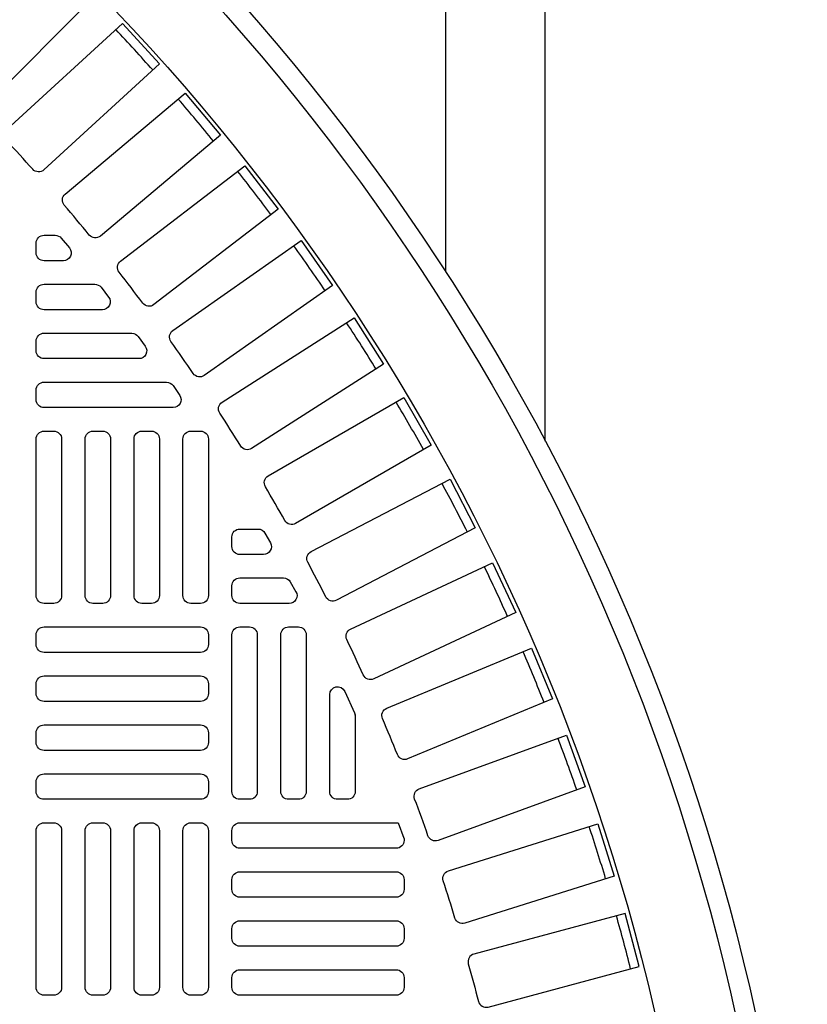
# Model space of a CAD drawing. Extents: x -169 to 2224, y 0 to 2796.
# Tile 523 of 530: x 1890.49 to 1898.41, y 1483.97 to 1493.86. Entities that reach past the tile are written whole.
import ezdxf

# ---------------------------------------------------------------- set-up
doc = ezdxf.new("R2010")
doc.units = 0
doc.header["$MEASUREMENT"] = 0
for name, color, linetype in [('TANK-MANHOLE-COVER-40', 2, 'CONTINUOUS'), ('TANK-MANHOLE-COVER-HATCH-40', 252, 'CONTINUOUS'), ('TANK-SLOPE', 3, 'CONTINUOUS'), ('TANK-UST-RIB', 7, 'CONTINUOUS')]:
    doc.layers.add(name, color=color, linetype=linetype)

msp = doc.modelspace()

# ---------------------------------------------------------------- linework, layer by layer
at = {"layer": 'TANK-MANHOLE-COVER-40', "color": 4, "linetype": 'Continuous'}
msp.add_circle((1875.77234, 1479.01916), 22.63902, dxfattribs=at)
at = {"layer": 'TANK-MANHOLE-COVER-40', "color": 1, "linetype": 'Continuous'}
msp.add_circle((1875.77234, 1479.01916), 22.44094, dxfattribs=at)
at = {"layer": 'TANK-MANHOLE-COVER-40', "color": 2, "linetype": 'Continuous'}
msp.add_circle((1875.77234, 1479.01916), 21.65354, dxfattribs=at)
at = {"layer": 'TANK-MANHOLE-COVER-HATCH-40', "linetype": 'Continuous'}
msp.add_line((1894.35502, 1485.63251), (1894.29916, 1485.78741), dxfattribs=at)
for points in [[(1890.0246, 1492.99413, 0.0049117), (1889.74731, 1493.27142, -0.4170937), (1889.74676, 1493.38332), (1890.86099, 1494.49756), (1891.25074, 1494.10782), (1890.1365, 1492.99358, -0.4170937), (1890.0246, 1492.99413)], [(1891.18837, 1491.69878, 0.0049117), (1890.93629, 1491.99919, -0.4170937), (1890.9455, 1492.11071), (1892.15261, 1493.1236), (1892.5069, 1492.70137), (1891.29979, 1491.68848, -0.4170937), (1891.18837, 1491.69878)], [(1892.23481, 1490.30694, 0.0049117), (1892.00988, 1490.62817, -0.4170937), (1892.02876, 1490.73847), (1893.31956, 1491.64229), (1893.6357, 1491.19079), (1892.34491, 1490.28696, -0.4170937), (1892.23481, 1490.30694)], [(1892.7115, 1489.57811, 0.0049117), (1892.5008, 1489.90885, -0.4170937), (1892.52448, 1490.01822), (1893.85347, 1490.86488), (1894.14962, 1490.40002), (1892.82063, 1489.55335, -0.4170937), (1892.7115, 1489.57811)], [(1893.15596, 1488.82919, 0.0049117), (1892.95988, 1489.1688, -0.4170937), (1892.98831, 1489.27703), (1894.35297, 1490.06491), (1894.62856, 1489.58758), (1893.2639, 1488.79969, -0.4170937), (1893.15596, 1488.82919)], [(1893.56732, 1488.06159, 0.0049117), (1893.38624, 1488.40943, -0.4170937), (1893.41937, 1488.51632), (1894.81709, 1489.24393), (1895.0716, 1488.75502), (1893.67387, 1488.02741, -0.4170937), (1893.56732, 1488.06159)], [(1893.94481, 1487.27677, 0.0049117), (1893.77907, 1487.63219, -0.4170937), (1893.81683, 1487.73752), (1895.24496, 1488.40347), (1895.4779, 1487.90393), (1894.04977, 1487.23798, -0.4170937), (1893.94481, 1487.27677)], [(1894.2877, 1486.47624, 0.0049117), (1894.13763, 1486.83854, -0.4170937), (1894.17994, 1486.94214), (1895.63577, 1487.54516), (1895.84669, 1487.03593), (1894.39087, 1486.43291, -0.4170937), (1894.2877, 1486.47624)], [(1893.86289, 1486.87946), (1893.86289, 1486.10577), (1893.86289, 1486.10577, -0.4142136), (1893.78415, 1486.02703), (1893.68572, 1486.02703), (1893.68572, 1486.02703, -0.4142136), (1893.60698, 1486.10577), (1893.60698, 1487.07957, -0.8070056), (1893.75744, 1487.11208), (1893.85587, 1486.89495, -0.1068034), (1893.86289, 1486.86244)], [(1894.59535, 1485.66152, 0.0049117), (1894.46123, 1486.03002, -0.4170937), (1894.50802, 1486.13167), (1895.98876, 1486.67061), (1896.17727, 1486.15267), (1894.69654, 1485.61373, -0.4170937), (1894.59535, 1485.66152)], [(1894.35502, 1485.63251), (1894.35502, 1485.61365, -0.4142136), (1894.27628, 1485.53491), (1892.70147, 1485.53491, -0.4142136), (1892.62273, 1485.61365), (1892.62273, 1485.71207, -0.4142136), (1892.70147, 1485.79081), (1894.27628, 1485.79081, -0.07385), (1894.29916, 1485.78741, -0.07385)], [(1894.86717, 1484.83414, 0.0049117), (1894.74925, 1485.20815, -0.4170937), (1894.80043, 1485.30766), (1896.30327, 1485.7815), (1896.46901, 1485.25583), (1894.96617, 1484.78199, -0.4170937), (1894.86717, 1484.83414)], [(1895.10264, 1483.99571, 0.4170937), (1895.19928, 1483.93928), (1896.72135, 1484.34712), (1896.5787, 1484.87952), (1895.05662, 1484.47168, 0.4170937), (1895.00115, 1484.3745, -0.0049117), (1895.10264, 1483.99571)]]:
    msp.add_lwpolyline(points, format="xyb", dxfattribs=at)
for points in [[(1890.36001, 1492.76009), (1891.52179, 1493.82467), (1891.89416, 1493.4183), (1890.73239, 1492.35372, -0.4170937), (1890.62062, 1492.35915, 0.0049117), (1890.35568, 1492.64828, -0.4170937)], [(1891.72714, 1491.01378, 0.0049195), (1891.48804, 1491.32539, -0.4170937), (1891.5021, 1491.43641), (1892.75225, 1492.39568), (1893.08778, 1491.95839), (1891.83715, 1490.99875, -0.4171028)], [(1890.65423, 1491.51916), (1890.65423, 1491.61758), (1890.65423, 1491.61758, -0.4142136), (1890.73297, 1491.69632), (1890.8462, 1491.69632, -0.2239262), (1890.90694, 1491.66768), (1890.98811, 1491.56926, -0.6340855), (1890.92737, 1491.44042), (1890.73297, 1491.44042), (1890.73297, 1491.44042, -0.4142136)], [(1890.73297, 1491.2042), (1891.24421, 1491.2042, -0.2323236), (1891.30653, 1491.17359), (1891.38256, 1491.07517, -0.6229503), (1891.32024, 1490.94829), (1890.73297, 1490.94829), (1890.73297, 1490.94829, -0.4142136), (1890.65423, 1491.02703), (1890.65423, 1491.12546), (1890.65423, 1491.12546, -0.4142136)], [(1890.73297, 1490.71207), (1891.61697, 1490.71207, -0.2405488), (1891.68075, 1490.6795), (1891.752, 1490.58108, -0.6121896), (1891.68821, 1490.45617), (1890.73297, 1490.45617), (1890.73297, 1490.45617, -0.4142136), (1890.65423, 1490.53491), (1890.65423, 1490.63333), (1890.65423, 1490.63333, -0.4142136)], [(1890.73297, 1490.21995), (1891.9662, 1490.21995, -0.2486223), (1892.03137, 1490.18541), (1892.09814, 1490.08699, -0.6017654), (1892.03297, 1489.96404), (1890.73297, 1489.96404), (1890.73297, 1489.96404, -0.4142136), (1890.65423, 1490.04278), (1890.65423, 1490.14121), (1890.65423, 1490.14121, -0.4142136)], [(1892.70147, 1488.74357), (1892.88672, 1488.74357, -0.2720996), (1892.95551, 1488.70314), (1893.01032, 1488.60471, -0.572204), (1892.94153, 1488.48766), (1892.70147, 1488.48766), (1892.70147, 1488.48766, -0.4142136), (1892.62273, 1488.5664), (1892.62273, 1488.66483), (1892.62273, 1488.66483, -0.4142136)], [(1892.70147, 1488.25144), (1893.14264, 1488.25144, -0.2679492), (1893.21083, 1488.21207), (1893.26766, 1488.11365, -0.5773503), (1893.19947, 1487.99554), (1892.70147, 1487.99554), (1892.70147, 1487.99554, -0.4142136), (1892.62273, 1488.07428), (1892.62273, 1488.1727), (1892.62273, 1488.1727, -0.4142136)], [(1892.70147, 1486.02703, -0.4142136), (1892.62273, 1486.10577), (1892.62273, 1487.68058, -0.4142136), (1892.70147, 1487.75932), (1892.7999, 1487.75932, -0.4142136), (1892.87864, 1487.68058), (1892.87864, 1486.10577, -0.4142136), (1892.7999, 1486.02703)], [(1893.1936, 1486.02703, -0.4142136), (1893.11486, 1486.10577), (1893.11486, 1487.68058, -0.4142136), (1893.1936, 1487.75932), (1893.29202, 1487.75932, -0.4142136), (1893.37076, 1487.68058), (1893.37076, 1486.10577, -0.4142136), (1893.29202, 1486.02703)], [(1894.35502, 1485.12152, -0.4142136), (1894.27628, 1485.04278), (1892.70147, 1485.04278, -0.4142136), (1892.62273, 1485.12152), (1892.62273, 1485.21995, -0.4142136), (1892.70147, 1485.29869), (1894.27628, 1485.29869, -0.4142136), (1894.35502, 1485.21995)], [(1894.35502, 1484.6294, -0.4142136), (1894.27628, 1484.55066), (1892.70147, 1484.55066, -0.4142136), (1892.62273, 1484.6294), (1892.62273, 1484.72782, -0.4142136), (1892.70147, 1484.80656), (1894.27628, 1484.80656, -0.4142136), (1894.35502, 1484.72782)], [(1894.35502, 1484.13727, -0.4142136), (1894.27628, 1484.05853), (1892.70147, 1484.05853, -0.4142136), (1892.62273, 1484.13727), (1892.62273, 1484.23569, -0.4142136), (1892.70147, 1484.31443), (1894.27628, 1484.31443, -0.4142136), (1894.35502, 1484.23569)]]:
    msp.add_lwpolyline(points, format="xyb", close=True, dxfattribs=at)
at = {"layer": 'TANK-MANHOLE-COVER-HATCH-40', "linetype": 'Continuous', "flags": 128}
for points in [[(1890.73297, 1487.99554, -0.4142136), (1890.65423, 1488.07428), (1890.65423, 1489.64908, -0.4142136), (1890.73297, 1489.72782), (1890.83139, 1489.72782, -0.4142136), (1890.91013, 1489.64908), (1890.91013, 1488.07428, -0.4142136), (1890.83139, 1487.99554)], [(1891.22509, 1487.99554, -0.4142136), (1891.14635, 1488.07428), (1891.14635, 1489.64908, -0.4142136), (1891.22509, 1489.72782), (1891.32352, 1489.72782, -0.4142136), (1891.40226, 1489.64908), (1891.40226, 1488.07428, -0.4142136), (1891.32352, 1487.99554)], [(1891.71722, 1487.99554, -0.4142136), (1891.63848, 1488.07428), (1891.63848, 1489.64908, -0.4142136), (1891.71722, 1489.72782), (1891.81565, 1489.72782, -0.4142136), (1891.89439, 1489.64908), (1891.89439, 1488.07428, -0.4142136), (1891.81565, 1487.99554)], [(1892.20935, 1487.99554, -0.4142136), (1892.13061, 1488.07428), (1892.13061, 1489.64908, -0.4142136), (1892.20935, 1489.72782), (1892.30777, 1489.72782, -0.4142136), (1892.38651, 1489.64908), (1892.38651, 1488.07428, -0.4142136), (1892.30777, 1487.99554)], [(1890.65423, 1487.68058, -0.4142136), (1890.73297, 1487.75932), (1892.30777, 1487.75932, -0.4142136), (1892.38651, 1487.68058), (1892.38651, 1487.58215, -0.4142136), (1892.30777, 1487.50341), (1890.73297, 1487.50341, -0.4142136), (1890.65423, 1487.58215)], [(1890.65423, 1487.18845, -0.4142136), (1890.73297, 1487.26719), (1892.30777, 1487.26719, -0.4142136), (1892.38651, 1487.18845), (1892.38651, 1487.09003, -0.4142136), (1892.30777, 1487.01129), (1890.73297, 1487.01129, -0.4142136), (1890.65423, 1487.09003)], [(1890.65423, 1486.69632, -0.4142136), (1890.73297, 1486.77506), (1892.30777, 1486.77506, -0.4142136), (1892.38651, 1486.69632), (1892.38651, 1486.5979, -0.4142136), (1892.30777, 1486.51916), (1890.73297, 1486.51916, -0.4142136), (1890.65423, 1486.5979)], [(1890.65423, 1486.2042, -0.4142136), (1890.73297, 1486.28294), (1892.30777, 1486.28294, -0.4142136), (1892.38651, 1486.2042), (1892.38651, 1486.10577, -0.4142136), (1892.30777, 1486.02703), (1890.73297, 1486.02703, -0.4142136), (1890.65423, 1486.10577)], [(1890.73297, 1484.05853, -0.4142136), (1890.65423, 1484.13727), (1890.65423, 1485.71207, -0.4142136), (1890.73297, 1485.79081), (1890.83139, 1485.79081, -0.4142136), (1890.91013, 1485.71207), (1890.91013, 1484.13727, -0.4142136), (1890.83139, 1484.05853)], [(1891.22509, 1484.05853, -0.4142136), (1891.14635, 1484.13727), (1891.14635, 1485.71207, -0.4142136), (1891.22509, 1485.79081), (1891.32352, 1485.79081, -0.4142136), (1891.40226, 1485.71207), (1891.40226, 1484.13727, -0.4142136), (1891.32352, 1484.05853)], [(1891.71722, 1484.05853, -0.4142136), (1891.63848, 1484.13727), (1891.63848, 1485.71207, -0.4142136), (1891.71722, 1485.79081), (1891.81565, 1485.79081, -0.4142136), (1891.89439, 1485.71207), (1891.89439, 1484.13727, -0.4142136), (1891.81565, 1484.05853)], [(1892.20935, 1484.05853, -0.4142136), (1892.13061, 1484.13727), (1892.13061, 1485.71207, -0.4142136), (1892.20935, 1485.79081), (1892.30777, 1485.79081, -0.4142136), (1892.38651, 1485.71207), (1892.38651, 1484.13727, -0.4142136), (1892.30777, 1484.05853)]]:
    msp.add_lwpolyline(points, format="xyb", close=True, dxfattribs=at)
at = {"layer": 'TANK-MANHOLE-COVER-HATCH-40', "linetype": 'Continuous'}
for start, end in [(41.766426, 43.233574), (39.266426, 40.733574), (36.766426, 38.233574), (34.266426, 35.733574), (31.766426, 33.233574), (29.266426, 30.733574), (26.766426, 28.233574), (24.266426, 25.733574), (21.766426, 23.233574), (19.266426, 20.733574), (16.766426, 18.233574), (14.266426, 15.733574)]:
    msp.add_arc((1875.77234, 1479.01916), 21.52559, start, end, dxfattribs=at)
at = {"layer": 'TANK-SLOPE'}
msp.add_lwpolyline([(1875.18587, 1513.58933, -1.017023), (1875.18649, 1444.32116), (1875.18587, 1444.32117)], format="xyb", dxfattribs=at)
at = {"layer": 'TANK-UST-RIB'}
for p, q in [((1894.77234, 1542.01839), (1894.77234, 1491.32872)), ((1895.77234, 1540.01839), (1895.77234, 1489.62695))]:
    msp.add_line(p, q, dxfattribs=at)

doc.saveas('drawing.dxf')
